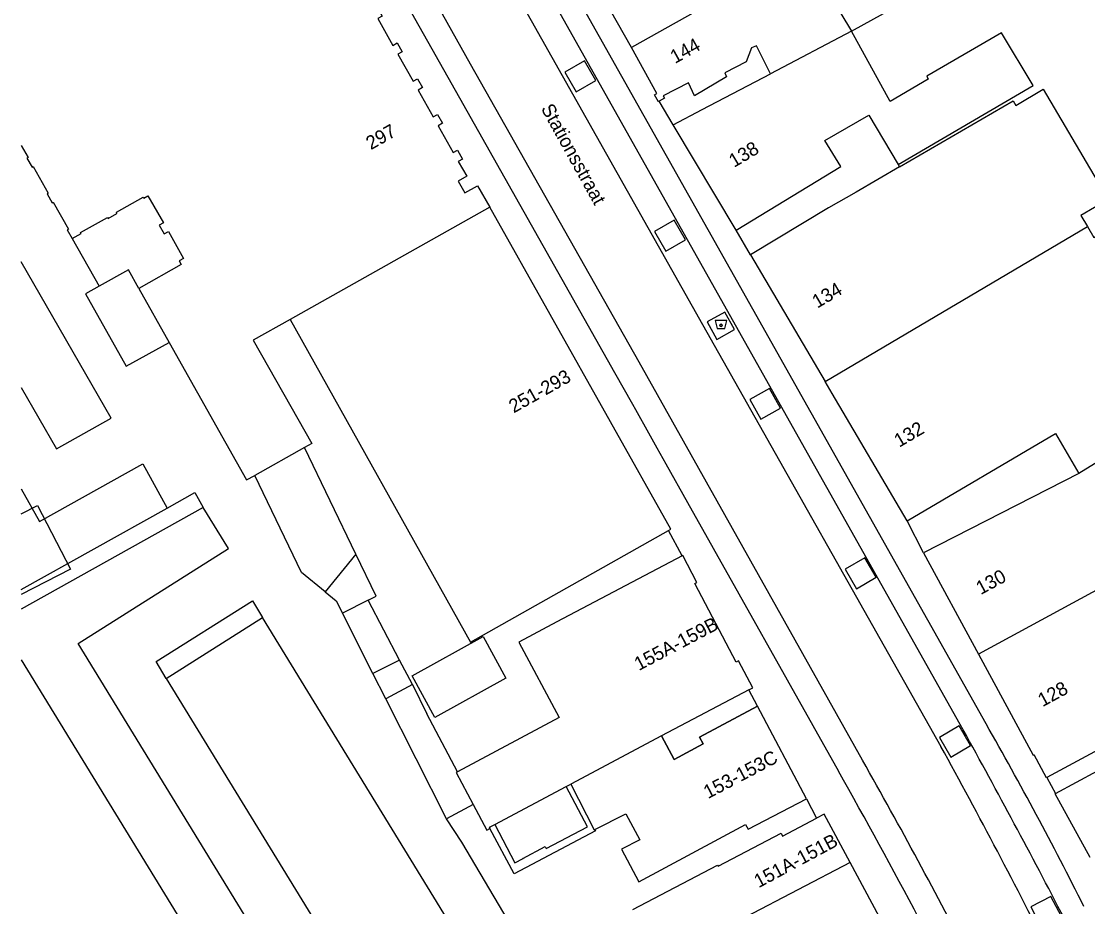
# Model space of a CAD drawing. Extents: x 194485 to 197793, y 468269 to 470822.
# Drawn here: x 194485.4 to 194579, y 469749.4 to 469827.1 of the extents above; entities that cross this region are included whole.
import ezdxf

# ---------------------------------------------------------------- set-up
doc = ezdxf.new("R2010")
doc.units = 0
for name, color, linetype in [('BGT grensvlak gebouwinstallatie plus 1', 7, 'Continuous'), ('BGT grensvlak onbegroeid terreindeel', 7, 'Continuous'), ('BGT grensvlak onbegroeid terreindeel LR', 7, 'Continuous'), ('BGT grensvlak pand op maaiveld', 7, 'Continuous'), ('BGT grensvlak pand op maaiveld LR', 7, 'Continuous'), ('BGT grensvlak wegdeel', 7, 'Continuous'), ('BGT puntobject bak afval apart plaats', 7, 'Continuous'), ('BGT tekst huisnummerreeks', 7, 'Continuous'), ('BGT tekst openbare ruimte label weg', 7, 'Continuous'), ('GEM grensvlak beperking object', 7, 'Continuous')]:
    doc.layers.add(name, color=color, linetype=linetype)

msp = doc.modelspace()

# ---------------------------------------------------------------- linework, layer by layer
at = {"layer": 'BGT grensvlak gebouwinstallatie plus 1'}
for p, q in [((194485.411, 469783.888), (194486.839, 469784.628)), ((194519.712, 469769.682), (194525.952, 469773.128)), ((194525.952, 469773.128), (194527.94, 469769.467)), ((194535.761, 469756.18), (194535.816, 469756.077))]:
    msp.add_line(p, q, dxfattribs=at)
for points in [[(194486.839, 469784.628), (194489.73, 469779.05), (194485.411, 469776.813)], [(194527.94, 469769.467), (194521.7, 469766.021), (194519.712, 469769.682)], [(194535.816, 469756.077), (194528.669, 469752.295), (194526.535, 469756.283)]]:
    msp.add_lwpolyline(points, dxfattribs=at)
at = {"layer": 'BGT grensvlak onbegroeid terreindeel'}
msp.add_line((194519.751, 469768.917), (194518.622, 469771.063), dxfattribs=at)
msp.add_lwpolyline([(194515.855, 469776.322), (194516.567, 469776.68), (194514.791, 469780.357)], dxfattribs=at)
at = {"layer": 'BGT grensvlak onbegroeid terreindeel LR'}
msp.add_line((194562.39, 469814.564), (194562.515, 469814.345), dxfattribs=at)
at = {"layer": 'BGT grensvlak pand op maaiveld'}
for p, q in [((194548.174, 469808.795), (194542.645, 469818.05)), ((194549.426, 469806.647), (194555.994, 469795.511)), ((194495.719, 469803.683), (194498.383, 469798.943)), ((194510.271, 469789.715), (194505.899, 469787.271)), ((194578.248, 469787.428), (194564.625, 469780.474)), ((194543.416, 469780.209), (194532.432, 469774.43)), ((194564.625, 469780.474), (194569.43, 469771.59)), ((194532.432, 469774.43), (194529.093, 469772.642)), ((194596.995, 469772.379), (194575.433, 469760.743)), ((194485.411, 469771.093), (194500, 469747.274)), ((194549.29, 469768.44), (194541.613, 469764.416)), ((194554.327, 469758.887), (194550.041, 469767.016)), ((194533.242, 469759.965), (194533.639, 469760.177)), ((194555.894, 469757.531), (194555.227, 469757.179)), ((194558.171, 469753.3), (194555.894, 469757.531)), ((194564.865, 469740.86), (194558.171, 469753.3))]:
    msp.add_line(p, q, dxfattribs=at)
for points in [[(194558.305, 469826.264), (194569.864, 469832.661), (194568.001, 469836.174), (194565.335, 469834.73), (194561.317, 469842.317), (194563.959, 469843.699), (194556.72, 469857.089)], [(194538.97, 469824.825), (194536.529, 469829.203), (194536.339, 469829.097), (194536.181, 469829.34)], [(194516.649, 469828.367), (194517.089, 469827.585), (194516.715, 469827.374), (194518.038, 469825.023), (194518.412, 469825.234), (194518.853, 469824.452), (194518.478, 469824.241), (194519.805, 469821.883), (194520.18, 469822.094), (194520.621, 469821.31), (194520.246, 469821.099), (194521.569, 469818.75), (194521.943, 469818.961), (194522.384, 469818.177), (194522.01, 469817.966), (194523.332, 469815.617), (194523.707, 469815.828), (194524.148, 469815.044), (194523.773, 469814.833), (194524.508, 469813.528), (194523.767, 469813.111), (194524.354, 469812.067), (194525.47, 469812.695), (194526.529, 469810.812)], [(194562.39, 469814.564), (194574.233, 469821.488), (194571.449, 469826.133), (194564.898, 469822.322), (194565.025, 469822.06), (194561.688, 469820.086), (194558.305, 469826.264)], [(194541.412, 469820.114), (194541.343, 469820.074), (194540.988, 469820.689), (194541.212, 469820.803), (194538.97, 469824.825)], [(194551.181, 469822.521), (194549.961, 469824.967), (194549.525, 469824.801), (194549.046, 469823.572), (194547.177, 469822.609), (194547.317, 469822.26), (194544.515, 469820.576), (194543.969, 469821.723), (194541.752, 469820.582), (194541.878, 469820.383), (194541.412, 469820.114)], [(194542.645, 469818.05), (194545.174, 469819.393), (194551.181, 469822.521)], [(194562.515, 469814.345), (194572.474, 469820.149), (194572.714, 469819.744), (194575.132, 469821.174), (194580.839, 469811.503), (194578.429, 469810.078), (194578.999, 469809.114)], [(194548.174, 469808.795), (194557.352, 469814.384), (194555.96, 469816.681), (194559.808, 469818.884), (194562.39, 469814.564)], [(194485.411, 469816.218), (194486.004, 469815.167), (194485.908, 469815.113), (194486.35, 469814.33), (194486.446, 469814.384), (194487.77, 469812.036), (194487.674, 469811.982), (194488.116, 469811.199), (194488.211, 469811.253), (194489.541, 469808.895), (194489.445, 469808.841), (194489.887, 469808.058)], [(194562.515, 469814.345), (194558.707, 469812.147), (194556.279, 469810.745), (194549.426, 469806.647)], [(194489.887, 469808.058), (194490.671, 469808.5), (194490.617, 469808.596), (194492.968, 469809.923), (194493.022, 469809.827), (194493.806, 469810.27), (194493.752, 469810.366), (194496.103, 469811.693), (194496.157, 469811.597), (194496.531, 469811.808), (194497.889, 469809.455), (194497.514, 469809.244), (194497.95, 469808.468), (194498.325, 469808.679), (194499.652, 469806.318), (194499.278, 469806.107), (194499.458, 469805.785), (194495.719, 469803.683)], [(194542.226, 469782.426), (194542.427, 469782.539), (194526.529, 469810.812)], [(194578.999, 469809.114), (194579.569, 469808.15), (194582.751, 469810.037), (194590.98, 469795.192), (194586.258, 469792.412)], [(194509.002, 469800.968), (194505.776, 469799.156), (194509.081, 469793.311), (194510.911, 469790.073), (194510.271, 469789.715)], [(194509.002, 469800.968), (194524.854, 469772.621), (194542.226, 469782.426)], [(194498.383, 469798.943), (194503.352, 469790.104), (194505.188, 469786.874), (194505.899, 469787.271)], [(194563.181, 469783.271), (194556.606, 469794.474), (194555.994, 469795.511)], [(194563.181, 469783.271), (194576.198, 469790.944), (194578.248, 469787.428)], [(194546.09, 469774.823), (194544.53, 469777.778), (194544.724, 469777.881), (194543.477, 469780.241), (194543.416, 469780.209)], [(194549.29, 469768.44), (194549.619, 469768.613), (194548.368, 469770.983), (194548.173, 469770.88), (194546.09, 469774.823)], [(194529.093, 469772.642), (194532.632, 469766.01), (194523.707, 469761.248)], [(194569.43, 469771.59), (194574.234, 469762.706), (194574.323, 469762.754)], [(194541.613, 469764.416), (194542.723, 469762.333), (194545.257, 469763.703), (194544.937, 469764.303), (194550.041, 469767.016)], [(194575.433, 469760.743), (194575.42, 469760.736), (194574.323, 469762.754)], [(194576.205, 469759.343), (194581.746, 469762.332), (194581.861, 469762.119)], [(194523.707, 469761.248), (194523.589, 469761.185), (194525.078, 469758.384)], [(194526.975, 469756.619), (194528.745, 469753.267), (194529.453, 469753.632), (194529.447, 469753.644), (194531.392, 469754.685), (194531.485, 469754.511), (194535.116, 469756.415), (194533.242, 469759.965)], [(194533.639, 469760.177), (194535.695, 469756.146), (194535.761, 469756.18)], [(194579.237, 469753.716), (194576.184, 469759.332), (194576.205, 469759.343)], [(194525.078, 469758.384), (194526.273, 469756.136), (194526.535, 469756.283)], [(194535.761, 469756.18), (194538.492, 469757.573), (194539.706, 469755.285), (194538.098, 469754.453), (194539.621, 469751.582), (194548.997, 469756.64), (194549.22, 469756.214), (194554.327, 469758.887)], [(194526.535, 469756.283), (194526.556, 469756.295), (194526.512, 469756.379), (194526.975, 469756.619)], [(194539.096, 469749.158), (194546.525, 469753.055), (194546.577, 469752.958), (194552.113, 469755.867), (194552.248, 469755.611), (194555.227, 469757.179)]]:
    msp.add_lwpolyline(points, dxfattribs=at)
at = {"layer": 'BGT grensvlak pand op maaiveld LR'}
for p, q in [((194554.058, 469833.308), (194538.97, 469824.825)), ((194554.058, 469833.308), (194558.305, 469826.264)), ((194558.305, 469826.264), (194551.181, 469822.521)), ((194526.529, 469810.812), (194509.002, 469800.968)), ((194555.994, 469795.511), (194578.999, 469809.114)), ((194586.258, 469792.412), (194578.248, 469787.428)), ((194591.187, 469783.356), (194569.43, 469771.59)), ((194541.613, 469764.416), (194533.639, 469760.177)), ((194526.975, 469756.619), (194533.242, 469759.965)), ((194558.171, 469753.3), (194548.973, 469748.481))]:
    msp.add_line(p, q, dxfattribs=at)
at = {"layer": 'BGT grensvlak wegdeel'}
for p, q in [((194568.097, 469764.941), (194515.382, 469858.661)), ((194524.856, 469823.377), (194510.206, 469849.402)), ((194508.2, 469848.275), (194522.843, 469822.227)), ((194542.645, 469818.05), (194541.412, 469820.114)), ((194489.887, 469808.058), (194492.245, 469803.88)), ((194549.426, 469806.647), (194548.174, 469808.795)), ((194514.791, 469780.357), (194510.271, 469789.715)), ((194501.379, 469784.457), (194485.411, 469775.531)), ((194485.411, 469777.249), (194498.219, 469784.409)), ((194564.625, 469780.474), (194563.181, 469783.271)), ((194543.416, 469780.209), (194542.226, 469782.426)), ((194514.791, 469780.357), (194512.086, 469777.052)), ((194515.855, 469776.322), (194513.597, 469775.188)), ((194518.622, 469771.063), (194515.855, 469776.322)), ((194516.279, 469769.886), (194513.597, 469775.188)), ((194498.141, 469769.455), (194506.598, 469774.794)), ((194518.622, 469771.063), (194516.279, 469769.886)), ((194517.403, 469767.665), (194516.279, 469769.886)), ((194498.141, 469769.455), (194521.24, 469731.741)), ((194519.751, 469768.917), (194517.403, 469767.665)), ((194519.751, 469768.917), (194521.009, 469766.344)), ((194550.041, 469767.016), (194549.29, 469768.44)), ((194522.73, 469757.133), (194517.403, 469767.665)), ((194523.707, 469761.248), (194521.009, 469766.344)), ((194575.433, 469760.743), (194576.205, 469759.343)), ((194525.078, 469758.384), (194522.73, 469757.133)), ((194554.327, 469758.887), (194555.227, 469757.179))]:
    msp.add_line(p, q, dxfattribs=at)
for points in [[(194506.745, 469871.209), (194509.326, 469865.48), (194510.991, 469862.014), (194514.464, 469855.293), (194516.032, 469852.319), (194545.21, 469800.506), (194566.138, 469763.482)], [(194570.108, 469765.449), (194549.64, 469801.872), (194521.002, 469852.713)], [(194559.264, 469762.264), (194539.653, 469797.203), (194524.856, 469823.377)], [(194534.848, 469823.651), (194533.129, 469822.666), (194534.114, 469820.948), (194535.833, 469821.933), (194534.848, 469823.651)], [(194522.843, 469822.227), (194537.498, 469796.3), (194539.065, 469793.511), (194539.317, 469793.061), (194540.469, 469791.009), (194541.216, 469789.677), (194541.992, 469788.295), (194543.898, 469784.898), (194557.138, 469761.308)], [(194542.734, 469809.67), (194541, 469808.69), (194541.979, 469806.957), (194543.713, 469807.936), (194542.734, 469809.67)], [(194485.411, 469794.98), (194488.501, 469789.601), (194493.302, 469792.285), (194485.411, 469806.023)], [(194495.719, 469803.683), (194494.806, 469805.307), (194492.245, 469803.88)], [(194492.245, 469803.88), (194491.05, 469803.214), (194494.627, 469796.851), (194498.383, 469798.943)], [(194547.161, 469801.611), (194545.617, 469800.755), (194546.474, 469799.21), (194548.018, 469800.066), (194547.161, 469801.611)], [(194551.093, 469794.887), (194549.367, 469793.927), (194550.327, 469792.201), (194552.053, 469793.161), (194551.093, 469794.887)], [(194485.411, 469786.098), (194487.01, 469783.228), (194496.067, 469788.272), (194498.219, 469784.409)], [(194512.086, 469777.052), (194510.016, 469778.745), (194505.899, 469787.271)], [(194498.219, 469784.409), (194500.649, 469785.767), (194501.379, 469784.457)], [(194516.814, 469728.967), (194517.005, 469729.084), (194490.399, 469772.522), (194503.605, 469780.86), (194501.379, 469784.457)], [(194559.448, 469780.042), (194557.733, 469779.042), (194558.733, 469777.326), (194560.449, 469778.327), (194559.448, 469780.042)], [(194512.086, 469777.052), (194513.057, 469776.257), (194513.597, 469775.188)], [(194498.141, 469769.455), (194497.239, 469770.927), (194505.696, 469776.267), (194506.598, 469774.794)], [(194530.625, 469734.652), (194531.03, 469734.904), (194506.598, 469774.794)], [(194567.736, 469765.282), (194566.007, 469764.277), (194567.012, 469762.547), (194568.741, 469763.552), (194567.736, 469765.282)], [(194532.982, 469740.047), (194524.089, 469755.087), (194522.73, 469757.133)], [(194574.024, 469749.401), (194574.94, 469747.629), (194576.714, 469748.546), (194575.797, 469750.32), (194574.024, 469749.401)]]:
    msp.add_lwpolyline(points, dxfattribs=at)
for centre, radius, start, end in [((193978.194, 469438.49), 674.208, 27.364855, 28.960037), ((194285.444, 469602.608), 327.95, 26.59274, 29.77158), ((194052.507, 469481.008), 586.181, 26.764652, 28.80883), ((194137.036, 469523.252), 485.184, 27.13, 29.51305), ((194163.864, 469537.681), 452.409, 27.75788, 29.62382)]:
    msp.add_arc(centre, radius, start, end, dxfattribs=at)
at = {"layer": 'BGT puntobject bak afval apart plaats'}
msp.add_lwpolyline([(194547.162, 469800.18), (194547.337, 469800.855), (194546.337, 469800.855), (194546.512, 469800.18)], close=True, dxfattribs=at)
msp.add_circle((194546.837, 469800.455), 0.1, dxfattribs=at)
for start, end in [(0, 180), (180, 0)]:
    msp.add_arc((194546.837, 469800.455), 0.1, start, end, dxfattribs=at)
at = {"layer": 'GEM grensvlak beperking object'}
msp.add_lwpolyline([(194550.041, 469767.016), (194544.937, 469764.303), (194545.257, 469763.703), (194542.723, 469762.333), (194541.613, 469764.416), (194533.639, 469760.177), (194535.695, 469756.146), (194538.492, 469757.573), (194539.706, 469755.285), (194538.098, 469754.453), (194539.621, 469751.582), (194548.997, 469756.64), (194549.22, 469756.214), (194554.327, 469758.887), (194550.041, 469767.016)], dxfattribs=at)

# ---------------------------------------------------------------- texts
at = {"layer": 'BGT tekst huisnummerreeks'}
for s, rotation, p in [('144', 29.1, (194542.799, 469823.384)), ('297', 29.3, (194516.098, 469815.814)), ('138', 30.9, (194547.983, 469814.26)), ('134', 30.5, (194555.29, 469801.905)), ('251-293', 29.3, (194528.636, 469792.705)), ('132', 30.4, (194562.479, 469789.694)), ('130', 28.4, (194569.637, 469776.761)), ('155A-159B', 27.8, (194539.621, 469770.093)), ('128', 28.6, (194575.07, 469766.922)), ('153-153C', 27.8, (194545.7, 469758.854)), ('151A-151B', 28.3, (194550.142, 469751.025))]:
    msp.add_text(s, height=1.2, rotation=rotation, dxfattribs=at).set_placement(p)
at = {"layer": 'BGT tekst openbare ruimte label weg'}
msp.add_text('Stationsstraat', height=1.2, rotation=299, dxfattribs=at).set_placement((194530.996, 469819.487))

doc.saveas('drawing.dxf')
